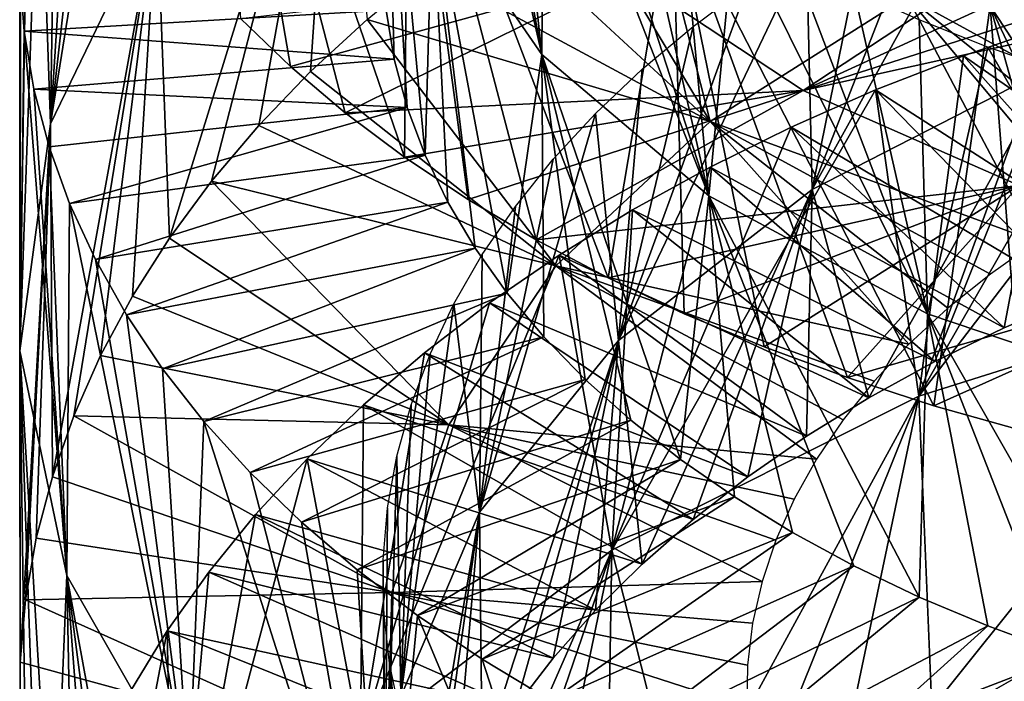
# Model space of a CAD drawing. Header units: millimetres. Extents: x -161 to 161, y -94 to 1149.
# Tile 771 of 1056: x 37.5 to 40.75, y 396.42 to 398.61. Entities that reach past the tile are written whole.
import ezdxf

# ---------------------------------------------------------------- set-up
doc = ezdxf.new("R2010")
doc.units = ezdxf.units.MM
doc.header["$LTSCALE"] = 81.481481
for name, color, linetype in [('65', 7, 'CONTINUOUS'), ('66', 7, 'CONTINUOUS'), ('67', 7, 'CONTINUOUS'), ('80', 7, 'CONTINUOUS')]:
    doc.layers.add(name, color=color, linetype=linetype)

msp = doc.modelspace()

# ---------------------------------------------------------------- linework, layer by layer
at = {"layer": '65', "color": 7, "linetype": 'CONTINUOUS', "true_color": 0xaaaaaa}
for points in [[(39.2945, 399.0844, -24.0411), (39.5374, 399.2285, -24.2574), (39.7801, 398.2713, -23.0109), (39.2945, 399.0844, -24.0411)], [(39.7801, 398.2713, -23.0109), (39.5374, 399.2285, -24.2574), (40.4302, 398.6839, -23.665), (39.7801, 398.2713, -23.0109)], [(39.065, 398.9326, -23.8159), (39.2945, 399.0844, -24.0411), (39.7801, 398.2713, -23.0109), (39.065, 398.9326, -23.8159)], [(40.4302, 398.6839, -23.665), (41.2021, 399.0155, -24.2259), (41.3806, 398.1621, -23.1236), (40.4302, 398.6839, -23.665)], [(38.8494, 398.7736, -23.5822), (39.065, 398.9326, -23.8159), (39.7801, 398.2713, -23.0109), (38.8494, 398.7736, -23.5822)], [(40.0868, 398.3734, -13.6496), (39.505, 398.7582, -14.3828), (40.8923, 398.9048, -14.389), (40.0868, 398.3734, -13.6496)], [(41.059, 398.8201, -14.2028), (40.0868, 398.3734, -13.6496), (40.8923, 398.9048, -14.389), (41.059, 398.8201, -14.2028)], [(41.2369, 398.7416, -14.0242), (40.0868, 398.3734, -13.6496), (41.059, 398.8201, -14.2028), (41.2369, 398.7416, -14.0242)], [(38.648, 398.6077, -23.3405), (38.8494, 398.7736, -23.5822), (39.7801, 398.2713, -23.0109), (38.648, 398.6077, -23.3405)], [(38.3947, 398.4527, -14.0175), (38.2296, 398.6111, -14.2906), (39.505, 398.7582, -14.3828), (38.3947, 398.4527, -14.0175)], [(38.5753, 398.3, -13.7514), (38.3947, 398.4527, -14.0175), (39.505, 398.7582, -14.3828), (38.5753, 398.3, -13.7514)], [(40.0868, 398.3734, -13.6496), (38.5753, 398.3, -13.7514), (39.505, 398.7582, -14.3828), (40.0868, 398.3734, -13.6496)], [(41.425, 398.6696, -13.8537), (40.0868, 398.3734, -13.6496), (41.2369, 398.7416, -14.0242), (41.425, 398.6696, -13.8537)], [(39.7801, 398.2713, -23.0109), (40.4302, 398.6839, -23.665), (40.8573, 397.8749, -22.612), (39.7801, 398.2713, -23.0109)], [(40.8573, 397.8749, -22.612), (40.4302, 398.6839, -23.665), (41.0208, 397.9769, -22.7898), (40.8573, 397.8749, -22.612)], [(41.0208, 397.9769, -22.7898), (40.4302, 398.6839, -23.665), (41.1954, 398.0728, -22.9605), (41.0208, 397.9769, -22.7898)], [(41.1954, 398.0728, -22.9605), (40.4302, 398.6839, -23.665), (41.3806, 398.1621, -23.1236), (41.1954, 398.0728, -22.9605)], [(40.8002, 398.0593, -13.0039), (40.0868, 398.3734, -13.6496), (41.425, 398.6696, -13.8537), (40.8002, 398.0593, -13.0039)], [(38.4613, 398.4355, -23.0912), (38.648, 398.6077, -23.3405), (39.2702, 397.7941, -22.2806), (38.4613, 398.4355, -23.0912)], [(39.2702, 397.7941, -22.2806), (38.648, 398.6077, -23.3405), (39.7801, 398.2713, -23.0109), (39.2702, 397.7941, -22.2806)], [(38.2899, 398.2574, -22.8349), (38.4613, 398.4355, -23.0912), (39.2702, 397.7941, -22.2806), (38.2899, 398.2574, -22.8349)], [(38.771, 398.1534, -13.4927), (38.5753, 398.3, -13.7514), (40.0868, 398.3734, -13.6496), (38.771, 398.1534, -13.4927)], [(38.9813, 398.0133, -13.242), (38.771, 398.1534, -13.4927), (40.0868, 398.3734, -13.6496), (38.9813, 398.0133, -13.242)], [(39.2058, 397.8802, -12.9998), (38.9813, 398.0133, -13.242), (40.0868, 398.3734, -13.6496), (39.2058, 397.8802, -12.9998)], [(40.8002, 398.0593, -13.0039), (39.2058, 397.8802, -12.9998), (40.0868, 398.3734, -13.6496), (40.8002, 398.0593, -13.0039)], [(38.1343, 398.074, -22.5722), (38.2899, 398.2574, -22.8349), (39.2702, 397.7941, -22.2806), (38.1343, 398.074, -22.5722)], [(39.2702, 397.7941, -22.2806), (39.7801, 398.2713, -23.0109), (40.4364, 397.5356, -22.0391), (39.2702, 397.7941, -22.2806)], [(40.4364, 397.5356, -22.0391), (39.7801, 398.2713, -23.0109), (40.5647, 397.6539, -22.2363), (40.4364, 397.5356, -22.0391)], [(40.5647, 397.6539, -22.2363), (39.7801, 398.2713, -23.0109), (40.7051, 397.7671, -22.4274), (40.5647, 397.6539, -22.2363)], [(40.7051, 397.7671, -22.4274), (39.7801, 398.2713, -23.0109), (40.8573, 397.8749, -22.612), (40.7051, 397.7671, -22.4274)], [(37.9953, 397.8858, -22.3036), (38.1343, 398.074, -22.5722), (38.917, 397.2692, -21.4924), (37.9953, 397.8858, -22.3036)], [(38.917, 397.2692, -21.4924), (38.1343, 398.074, -22.5722), (39.2702, 397.7941, -22.2806), (38.917, 397.2692, -21.4924)], [(39.4438, 397.7543, -12.7666), (39.2058, 397.8802, -12.9998), (40.8002, 398.0593, -13.0039), (39.4438, 397.7543, -12.7666)], [(39.6948, 397.6362, -12.543), (39.4438, 397.7543, -12.7666), (40.8002, 398.0593, -13.0039), (39.6948, 397.6362, -12.543)], [(39.9581, 397.5263, -12.3297), (39.6948, 397.6362, -12.543), (40.8002, 398.0593, -13.0039), (39.9581, 397.5263, -12.3297)], [(40.2329, 397.4249, -12.127), (39.9581, 397.5263, -12.3297), (40.8002, 398.0593, -13.0039), (40.2329, 397.4249, -12.127)], [(41.624, 397.8283, -12.4628), (40.2329, 397.4249, -12.127), (40.8002, 398.0593, -13.0039), (41.624, 397.8283, -12.4628)], [(37.873, 397.6935, -22.03), (37.9953, 397.8858, -22.3036), (38.917, 397.2692, -21.4924), (37.873, 397.6935, -22.03)], [(40.5183, 397.3323, -11.9356), (40.2329, 397.4249, -12.127), (41.624, 397.8283, -12.4628), (40.5183, 397.3323, -11.9356)], [(40.8137, 397.2488, -11.7557), (40.5183, 397.3323, -11.9356), (41.624, 397.8283, -12.4628), (40.8137, 397.2488, -11.7557)], [(38.917, 397.2692, -21.4924), (39.2702, 397.7941, -22.2806), (40.131, 397.156, -21.4172), (38.917, 397.2692, -21.4924)], [(40.131, 397.156, -21.4172), (39.2702, 397.7941, -22.2806), (40.2191, 397.286, -21.6288), (40.131, 397.156, -21.4172)], [(40.2191, 397.286, -21.6288), (39.2702, 397.7941, -22.2806), (40.321, 397.4128, -21.8363), (40.2191, 397.286, -21.6288)], [(40.321, 397.4128, -21.8363), (39.2702, 397.7941, -22.2806), (40.4364, 397.5356, -22.0391), (40.321, 397.4128, -21.8363)], [(37.7677, 397.4977, -21.752), (37.873, 397.6935, -22.03), (38.917, 397.2692, -21.4924), (37.7677, 397.4977, -21.752)], [(37.6796, 397.299, -21.4702), (37.7677, 397.4977, -21.752), (38.917, 397.2692, -21.4924), (37.6796, 397.299, -21.4702)], [(37.6089, 397.0979, -21.1852), (37.6796, 397.299, -21.4702), (38.7298, 396.7158, -20.6673), (37.6089, 397.0979, -21.1852)], [(38.7298, 396.7158, -20.6673), (37.6796, 397.299, -21.4702), (38.917, 397.2692, -21.4924), (38.7298, 396.7158, -20.6673)], [(38.7298, 396.7158, -20.6673), (38.917, 397.2692, -21.4924), (39.9513, 396.7521, -20.765), (38.7298, 396.7158, -20.6673)], [(39.9513, 396.7521, -20.765), (38.917, 397.2692, -21.4924), (39.997, 396.8886, -20.9849), (39.9513, 396.7521, -20.765)], [(39.997, 396.8886, -20.9849), (38.917, 397.2692, -21.4924), (40.0569, 397.0234, -21.2024), (39.997, 396.8886, -20.9849)], [(40.0569, 397.0234, -21.2024), (38.917, 397.2692, -21.4924), (40.131, 397.156, -21.4172), (40.0569, 397.0234, -21.2024)], [(37.5556, 396.895, -20.8977), (37.6089, 397.0979, -21.1852), (38.7298, 396.7158, -20.6673), (37.5556, 396.895, -20.8977)], [(37.5199, 396.6907, -20.6081), (37.5556, 396.895, -20.8977), (38.7298, 396.7158, -20.6673), (37.5199, 396.6907, -20.6081)], [(39.9199, 396.6144, -20.5433), (38.7298, 396.7158, -20.6673), (39.9513, 396.7521, -20.765), (39.9199, 396.6144, -20.5433)], [(37.5022, 396.4858, -20.3171), (37.5199, 396.6907, -20.6081), (38.7152, 396.1535, -19.8271), (37.5022, 396.4858, -20.3171)], [(38.7152, 396.1535, -19.8271), (37.5199, 396.6907, -20.6081), (38.7298, 396.7158, -20.6673), (38.7152, 396.1535, -19.8271)], [(38.7152, 396.1535, -19.8271), (38.7298, 396.7158, -20.6673), (39.9011, 396.337, -20.0961), (38.7152, 396.1535, -19.8271)], [(39.9011, 396.337, -20.0961), (38.7298, 396.7158, -20.6673), (39.9031, 396.4758, -20.3201), (39.9011, 396.337, -20.0961)], [(39.9031, 396.4758, -20.3201), (38.7298, 396.7158, -20.6673), (39.9199, 396.6144, -20.5433), (39.9031, 396.4758, -20.3201)], [(37.5025, 396.2807, -20.0255), (37.5022, 396.4858, -20.3171), (38.7152, 396.1535, -19.8271), (37.5025, 396.2807, -20.0255)], [(40.5118, 396.3339, -28.1723), (40.8071, 396.4468, -28.3343), (40.9339, 395.5196, -27.3198), (40.5118, 396.3339, -28.1723)]]:
    msp.add_3dface(points, dxfattribs=at)
at = {"layer": '66', "color": 7, "linetype": 'CONTINUOUS', "true_color": 0xaaaaaa}
for points in [[(37.5155, 398.5689, -17.7079), (38.7105, 398.6384, -17.801), (37.5009, 398.7615, -18.0072), (37.5155, 398.5689, -17.7079)], [(38.7372, 398.4772, -17.5366), (38.7105, 398.6384, -17.801), (37.5155, 398.5689, -17.7079), (38.7372, 398.4772, -17.5366)], [(40.6159, 398.4881, -26.1482), (41.499, 397.8725, -25.5466), (40.9155, 398.5911, -26.3112), (40.6159, 398.4881, -26.1482)], [(37.5479, 398.3774, -17.4095), (38.7372, 398.4772, -17.5366), (37.5155, 398.5689, -17.7079), (37.5479, 398.3774, -17.4095)], [(38.7801, 398.3175, -17.2735), (38.7372, 398.4772, -17.5366), (37.5479, 398.3774, -17.4095), (38.7801, 398.3175, -17.2735)], [(40.3262, 398.375, -25.9745), (41.2402, 397.7871, -25.3988), (40.6159, 398.4881, -26.1482), (40.3262, 398.375, -25.9745)], [(41.2402, 397.7871, -25.3988), (41.499, 397.8725, -25.5466), (40.6159, 398.4881, -26.1482), (41.2402, 397.7871, -25.3988)], [(37.5981, 398.1875, -17.1126), (38.7801, 398.3175, -17.2735), (37.5479, 398.3774, -17.4095), (37.5981, 398.1875, -17.1126)], [(40.0473, 398.2523, -25.7902), (40.9906, 397.6925, -25.2412), (40.3262, 398.375, -25.9745), (40.0473, 398.2523, -25.7902)], [(40.9906, 397.6925, -25.2412), (41.2402, 397.7871, -25.3988), (40.3262, 398.375, -25.9745), (40.9906, 397.6925, -25.2412)], [(37.6658, 397.9998, -16.8176), (38.7801, 398.3175, -17.2735), (37.5981, 398.1875, -17.1126), (37.6658, 397.9998, -16.8176)], [(38.839, 398.1598, -17.0123), (38.7801, 398.3175, -17.2735), (37.6658, 397.9998, -16.8176), (38.839, 398.1598, -17.0123)], [(39.7797, 398.1203, -25.5957), (40.7508, 397.5893, -25.0741), (40.0473, 398.2523, -25.7902), (39.7797, 398.1203, -25.5957)], [(40.7508, 397.5893, -25.0741), (40.9906, 397.6925, -25.2412), (40.0473, 398.2523, -25.7902), (40.7508, 397.5893, -25.0741)], [(37.7509, 397.8146, -16.5253), (38.839, 398.1598, -17.0123), (37.6658, 397.9998, -16.8176), (37.7509, 397.8146, -16.5253)], [(38.9137, 398.0046, -16.7538), (38.839, 398.1598, -17.0123), (37.7509, 397.8146, -16.5253), (38.9137, 398.0046, -16.7538)], [(39.5241, 397.9793, -25.3913), (40.5216, 397.4778, -24.898), (39.7797, 398.1203, -25.5957), (39.5241, 397.9793, -25.3913)], [(40.5216, 397.4778, -24.898), (40.7508, 397.5893, -25.0741), (39.7797, 398.1203, -25.5957), (40.5216, 397.4778, -24.898)], [(37.8533, 397.6326, -16.2363), (38.9137, 398.0046, -16.7538), (37.7509, 397.8146, -16.5253), (37.8533, 397.6326, -16.2363)], [(39.0041, 397.8524, -16.4985), (38.9137, 398.0046, -16.7538), (37.8533, 397.6326, -16.2363), (39.0041, 397.8524, -16.4985)], [(39.2814, 397.8297, -25.1775), (40.3038, 397.3583, -24.7131), (39.5241, 397.9793, -25.3913), (39.2814, 397.8297, -25.1775)], [(40.3038, 397.3583, -24.7131), (40.5216, 397.4778, -24.898), (39.5241, 397.9793, -25.3913), (40.3038, 397.3583, -24.7131)], [(37.9727, 397.4543, -15.9513), (39.0041, 397.8524, -16.4985), (37.8533, 397.6326, -16.2363), (37.9727, 397.4543, -15.9513)], [(39.11, 397.7038, -16.247), (39.0041, 397.8524, -16.4985), (37.9727, 397.4543, -15.9513), (39.11, 397.7038, -16.247)], [(39.052, 397.6721, -24.9547), (40.098, 397.2313, -24.52), (39.2814, 397.8297, -25.1775), (39.052, 397.6721, -24.9547)], [(40.098, 397.2313, -24.52), (40.3038, 397.3583, -24.7131), (39.2814, 397.8297, -25.1775), (40.098, 397.2313, -24.52)], [(38.1091, 397.2804, -15.6711), (39.11, 397.7038, -16.247), (37.9727, 397.4543, -15.9513), (38.1091, 397.2804, -15.6711)], [(39.2313, 397.5592, -16), (39.11, 397.7038, -16.247), (38.1091, 397.2804, -15.6711), (39.2313, 397.5592, -16)], [(38.8367, 397.507, -24.7235), (39.9045, 397.0973, -24.319), (39.052, 397.6721, -24.9547), (38.8367, 397.507, -24.7235)], [(39.9045, 397.0973, -24.319), (40.098, 397.2313, -24.52), (39.052, 397.6721, -24.9547), (39.9045, 397.0973, -24.319)], [(38.2619, 397.1115, -15.3965), (39.2313, 397.5592, -16), (38.1091, 397.2804, -15.6711), (38.2619, 397.1115, -15.3965)], [(39.3675, 397.4191, -15.7581), (39.2313, 397.5592, -16), (38.2619, 397.1115, -15.3965), (39.3675, 397.4191, -15.7581)], [(38.6358, 397.335, -24.4847), (39.7237, 396.9565, -24.1105), (38.8367, 397.507, -24.7235), (38.6358, 397.335, -24.4847)], [(39.7237, 396.9565, -24.1105), (39.9045, 397.0973, -24.319), (38.8367, 397.507, -24.7235), (39.7237, 396.9565, -24.1105)], [(38.4307, 396.948, -15.1282), (39.3675, 397.4191, -15.7581), (38.2619, 397.1115, -15.3965), (38.4307, 396.948, -15.1282)], [(39.5182, 397.2841, -15.522), (39.3675, 397.4191, -15.7581), (38.4307, 396.948, -15.1282), (39.5182, 397.2841, -15.522)], [(38.45, 397.1567, -24.2388), (39.556, 396.8095, -23.8948), (38.6358, 397.335, -24.4847), (38.45, 397.1567, -24.2388)], [(39.556, 396.8095, -23.8948), (39.7237, 396.9565, -24.1105), (38.6358, 397.335, -24.4847), (39.556, 396.8095, -23.8948)], [(38.6148, 396.7905, -14.8667), (39.5182, 397.2841, -15.522), (38.4307, 396.948, -15.1282), (38.6148, 396.7905, -14.8667)], [(39.6827, 397.1545, -15.2922), (39.5182, 397.2841, -15.522), (38.6148, 396.7905, -14.8667), (39.6827, 397.1545, -15.2922)], [(38.2797, 396.9726, -23.9862), (39.4019, 396.6567, -23.6726), (38.45, 397.1567, -24.2388), (38.2797, 396.9726, -23.9862)], [(39.4019, 396.6567, -23.6726), (39.556, 396.8095, -23.8948), (38.45, 397.1567, -24.2388), (39.4019, 396.6567, -23.6726)], [(38.8139, 396.6392, -14.6126), (39.6827, 397.1545, -15.2922), (38.6148, 396.7905, -14.8667), (38.8139, 396.6392, -14.6126)], [(39.8607, 397.031, -15.0694), (39.6827, 397.1545, -15.2922), (38.8139, 396.6392, -14.6126), (39.8607, 397.031, -15.0694)], [(39.0275, 396.4947, -14.3663), (39.8607, 397.031, -15.0694), (38.8139, 396.6392, -14.6126), (39.0275, 396.4947, -14.3663)], [(40.0516, 396.9138, -14.8542), (39.8607, 397.031, -15.0694), (39.0275, 396.4947, -14.3663), (40.0516, 396.9138, -14.8542)], [(38.1253, 396.7831, -23.7275), (39.2622, 396.4988, -23.4443), (38.2797, 396.9726, -23.9862), (38.1253, 396.7831, -23.7275)], [(39.2622, 396.4988, -23.4443), (39.4019, 396.6567, -23.6726), (38.2797, 396.9726, -23.9862), (39.2622, 396.4988, -23.4443)], [(39.2551, 396.3574, -14.1284), (40.0516, 396.9138, -14.8542), (39.0275, 396.4947, -14.3663), (39.2551, 396.3574, -14.1284)], [(40.2549, 396.8035, -14.647), (40.0516, 396.9138, -14.8542), (39.2551, 396.3574, -14.1284), (40.2549, 396.8035, -14.647)], [(39.4964, 396.2277, -13.8995), (40.2549, 396.8035, -14.647), (39.2551, 396.3574, -14.1284), (39.4964, 396.2277, -13.8995)], [(40.4701, 396.7003, -14.4484), (40.2549, 396.8035, -14.647), (39.4964, 396.2277, -13.8995), (40.4701, 396.7003, -14.4484)], [(37.9873, 396.5888, -23.4631), (39.1372, 396.3362, -23.2107), (38.1253, 396.7831, -23.7275), (37.9873, 396.5888, -23.4631)], [(39.1372, 396.3362, -23.2107), (39.2622, 396.4988, -23.4443), (38.1253, 396.7831, -23.7275), (39.1372, 396.3362, -23.2107)], [(39.7507, 396.1061, -13.6803), (40.4701, 396.7003, -14.4484), (39.4964, 396.2277, -13.8995), (39.7507, 396.1061, -13.6803)], [(40.6968, 396.6048, -14.2589), (40.4701, 396.7003, -14.4484), (39.7507, 396.1061, -13.6803), (40.6968, 396.6048, -14.2589)], [(40.0173, 395.993, -13.4713), (40.6968, 396.6048, -14.2589), (39.7507, 396.1061, -13.6803), (40.0173, 395.993, -13.4713)], [(40.9343, 396.5172, -14.0788), (40.6968, 396.6048, -14.2589), (40.0173, 395.993, -13.4713), (40.9343, 396.5172, -14.0788)], [(37.8661, 396.3901, -23.1936), (39.0277, 396.1698, -22.9726), (37.9873, 396.5888, -23.4631), (37.8661, 396.3901, -23.1936)], [(39.0277, 396.1698, -22.9726), (39.1372, 396.3362, -23.2107), (37.9873, 396.5888, -23.4631), (39.0277, 396.1698, -22.9726)], [(40.2952, 395.8888, -13.2729), (40.9343, 396.5172, -14.0788), (40.0173, 395.993, -13.4713), (40.2952, 395.8888, -13.2729)], [(41.1817, 396.4377, -13.9087), (40.9343, 396.5172, -14.0788), (40.2952, 395.8888, -13.2729), (41.1817, 396.4377, -13.9087)], [(40.5837, 395.7938, -13.0857), (41.1817, 396.4377, -13.9087), (40.2952, 395.8888, -13.2729), (40.5837, 395.7938, -13.0857)], [(41.4383, 396.3668, -13.7488), (41.1817, 396.4377, -13.9087), (40.5837, 395.7938, -13.0857), (41.4383, 396.3668, -13.7488)]]:
    msp.add_3dface(points, dxfattribs=at)
at = {"layer": '67', "color": 7, "linetype": 'CONTINUOUS', "true_color": 0xaaaaaa}
for points in [[(37.7878, 399.9065, -19.7777), (37.8963, 400.0901, -20.0619), (37.6023, 398.2636, -20.1179), (37.7878, 399.9065, -19.7777)], [(37.6023, 398.2636, -20.1179), (37.8963, 400.0901, -20.0619), (37.9534, 398.9894, -21.1928), (37.6023, 398.2636, -20.1179)], [(38.2296, 398.6111, -14.2906), (38.3947, 398.4527, -14.0175), (38.121, 400.0477, -13.4872), (38.2296, 398.6111, -14.2906)], [(38.3947, 398.4527, -14.0175), (38.5753, 398.3, -13.7514), (38.121, 400.0477, -13.4872), (38.3947, 398.4527, -14.0175)], [(38.5753, 398.3, -13.7514), (38.771, 398.1534, -13.4927), (38.121, 400.0477, -13.4872), (38.5753, 398.3, -13.7514)], [(38.771, 398.1534, -13.4927), (38.7848, 399.4846, -12.4621), (38.121, 400.0477, -13.4872), (38.771, 398.1534, -13.4927)], [(41.8897, 398.4213, -10.1977), (40.8093, 400.0207, -9.7235), (40.704, 398.6524, -10.7899), (41.8897, 398.4213, -10.1977)], [(37.6963, 399.72, -19.4893), (37.7878, 399.9065, -19.7777), (37.6023, 398.2636, -20.1179), (37.6963, 399.72, -19.4893)], [(37.622, 399.531, -19.1974), (37.6963, 399.72, -19.4893), (37.6023, 398.2636, -20.1179), (37.622, 399.531, -19.1974)], [(37.9953, 397.8858, -22.3036), (37.9534, 398.9894, -21.1928), (38.5435, 399.6599, -22.1962), (37.9953, 397.8858, -22.3036)], [(38.1343, 398.074, -22.5722), (37.9953, 397.8858, -22.3036), (38.5435, 399.6599, -22.1962), (38.1343, 398.074, -22.5722)], [(38.2899, 398.2574, -22.8349), (38.1343, 398.074, -22.5722), (38.5435, 399.6599, -22.1962), (38.2899, 398.2574, -22.8349)], [(38.4613, 398.4355, -23.0912), (38.2899, 398.2574, -22.8349), (38.5435, 399.6599, -22.1962), (38.4613, 398.4355, -23.0912)], [(38.648, 398.6077, -23.3405), (38.4613, 398.4355, -23.0912), (38.5435, 399.6599, -22.1962), (38.648, 398.6077, -23.3405)], [(37.5651, 399.3401, -18.9025), (37.622, 399.531, -19.1974), (37.6023, 398.2636, -20.1179), (37.5651, 399.3401, -18.9025)], [(38.771, 398.1534, -13.4927), (38.9813, 398.0133, -13.242), (38.7848, 399.4846, -12.4621), (38.771, 398.1534, -13.4927)], [(38.9813, 398.0133, -13.242), (39.2058, 397.8802, -12.9998), (38.7848, 399.4846, -12.4621), (38.9813, 398.0133, -13.242)], [(39.2058, 397.8802, -12.9998), (39.4438, 397.7543, -12.7666), (38.7848, 399.4846, -12.4621), (39.2058, 397.8802, -12.9998)], [(39.4438, 397.7543, -12.7666), (39.6559, 399.0123, -11.5527), (38.7848, 399.4846, -12.4621), (39.4438, 397.7543, -12.7666)], [(37.5258, 399.1478, -18.6053), (37.5651, 399.3401, -18.9025), (37.5015, 397.5137, -19.0073), (37.5258, 399.1478, -18.6053)], [(37.5015, 397.5137, -19.0073), (37.5651, 399.3401, -18.9025), (37.6023, 398.2636, -20.1179), (37.5015, 397.5137, -19.0073)], [(37.5043, 398.9547, -18.3066), (37.5258, 399.1478, -18.6053), (37.5015, 397.5137, -19.0073), (37.5043, 398.9547, -18.3066)], [(39.4438, 397.7543, -12.7666), (39.6948, 397.6362, -12.543), (39.6559, 399.0123, -11.5527), (39.4438, 397.7543, -12.7666)], [(39.6948, 397.6362, -12.543), (39.9581, 397.5263, -12.3297), (39.6559, 399.0123, -11.5527), (39.6948, 397.6362, -12.543)], [(39.9581, 397.5263, -12.3297), (40.2329, 397.4249, -12.127), (39.6559, 399.0123, -11.5527), (39.9581, 397.5263, -12.3297)], [(40.2329, 397.4249, -12.127), (40.5183, 397.3323, -11.9356), (39.6559, 399.0123, -11.5527), (40.2329, 397.4249, -12.127)], [(40.5183, 397.3323, -11.9356), (40.704, 398.6524, -10.7899), (39.6559, 399.0123, -11.5527), (40.5183, 397.3323, -11.9356)], [(37.6089, 397.0979, -21.1852), (37.6023, 398.2636, -20.1179), (37.9534, 398.9894, -21.1928), (37.6089, 397.0979, -21.1852)], [(37.6796, 397.299, -21.4702), (37.6089, 397.0979, -21.1852), (37.9534, 398.9894, -21.1928), (37.6796, 397.299, -21.4702)], [(37.7677, 397.4977, -21.752), (37.6796, 397.299, -21.4702), (37.9534, 398.9894, -21.1928), (37.7677, 397.4977, -21.752)], [(37.873, 397.6935, -22.03), (37.7677, 397.4977, -21.752), (37.9534, 398.9894, -21.1928), (37.873, 397.6935, -22.03)], [(37.9953, 397.8858, -22.3036), (37.873, 397.6935, -22.03), (37.9534, 398.9894, -21.1928), (37.9953, 397.8858, -22.3036)], [(37.5009, 398.7615, -18.0072), (37.5043, 398.9547, -18.3066), (37.5015, 397.5137, -19.0073), (37.5009, 398.7615, -18.0072)], [(37.5155, 398.5689, -17.7079), (37.5009, 398.7615, -18.0072), (37.5015, 397.5137, -19.0073), (37.5155, 398.5689, -17.7079)], [(41.2245, 398.6838, -26.463), (41.542, 398.7658, -26.6033), (40.469, 397.364, -27.0943), (41.2245, 398.6838, -26.463)], [(40.469, 397.364, -27.0943), (41.542, 398.7658, -26.6033), (41.629, 397.729, -27.664), (40.469, 397.364, -27.0943)], [(40.9155, 398.5911, -26.3112), (41.2245, 398.6838, -26.463), (40.469, 397.364, -27.0943), (40.9155, 398.5911, -26.3112)], [(40.5183, 397.3323, -11.9356), (40.8137, 397.2488, -11.7557), (40.704, 398.6524, -10.7899), (40.5183, 397.3323, -11.9356)], [(40.8137, 397.2488, -11.7557), (41.1183, 397.1746, -11.5878), (40.704, 398.6524, -10.7899), (40.8137, 397.2488, -11.7557)], [(41.1183, 397.1746, -11.5878), (41.4316, 397.1101, -11.4322), (40.704, 398.6524, -10.7899), (41.1183, 397.1746, -11.5878)], [(41.4316, 397.1101, -11.4322), (41.7529, 397.0555, -11.2893), (40.704, 398.6524, -10.7899), (41.4316, 397.1101, -11.4322)], [(41.7529, 397.0555, -11.2893), (41.8897, 398.4213, -10.1977), (40.704, 398.6524, -10.7899), (41.7529, 397.0555, -11.2893)], [(40.6159, 398.4881, -26.1482), (40.9155, 398.5911, -26.3112), (40.469, 397.364, -27.0943), (40.6159, 398.4881, -26.1482)], [(37.6561, 396.7712, -17.8975), (37.5155, 398.5689, -17.7079), (37.5015, 397.5137, -19.0073), (37.6561, 396.7712, -17.8975)], [(37.5479, 398.3774, -17.4095), (37.5155, 398.5689, -17.7079), (37.6561, 396.7712, -17.8975), (37.5479, 398.3774, -17.4095)], [(40.3262, 398.375, -25.9745), (40.6159, 398.4881, -26.1482), (40.469, 397.364, -27.0943), (40.3262, 398.375, -25.9745)], [(37.5981, 398.1875, -17.1126), (37.5479, 398.3774, -17.4095), (37.6561, 396.7712, -17.8975), (37.5981, 398.1875, -17.1126)], [(40.0473, 398.2523, -25.7902), (40.3262, 398.375, -25.9745), (39.4554, 396.8557, -26.375), (40.0473, 398.2523, -25.7902)], [(39.4554, 396.8557, -26.375), (40.3262, 398.375, -25.9745), (40.469, 397.364, -27.0943), (39.4554, 396.8557, -26.375)], [(37.5022, 396.4858, -20.3171), (37.5015, 397.5137, -19.0073), (37.6023, 398.2636, -20.1179), (37.5022, 396.4858, -20.3171)], [(37.5199, 396.6907, -20.6081), (37.5022, 396.4858, -20.3171), (37.6023, 398.2636, -20.1179), (37.5199, 396.6907, -20.6081)], [(37.5556, 396.895, -20.8977), (37.5199, 396.6907, -20.6081), (37.6023, 398.2636, -20.1179), (37.5556, 396.895, -20.8977)], [(37.6089, 397.0979, -21.1852), (37.5556, 396.895, -20.8977), (37.6023, 398.2636, -20.1179), (37.6089, 397.0979, -21.1852)], [(39.7797, 398.1203, -25.5957), (40.0473, 398.2523, -25.7902), (39.4554, 396.8557, -26.375), (39.7797, 398.1203, -25.5957)], [(37.6658, 397.9998, -16.8176), (37.5981, 398.1875, -17.1126), (37.6561, 396.7712, -17.8975), (37.6658, 397.9998, -16.8176)], [(39.5241, 397.9793, -25.3913), (39.7797, 398.1203, -25.5957), (39.4554, 396.8557, -26.375), (39.5241, 397.9793, -25.3913)], [(38.0591, 396.0672, -16.8253), (37.6658, 397.9998, -16.8176), (37.6561, 396.7712, -17.8975), (38.0591, 396.0672, -16.8253)], [(37.7509, 397.8146, -16.5253), (37.6658, 397.9998, -16.8176), (38.0591, 396.0672, -16.8253), (37.7509, 397.8146, -16.5253)], [(39.2814, 397.8297, -25.1775), (39.5241, 397.9793, -25.3913), (39.4554, 396.8557, -26.375), (39.2814, 397.8297, -25.1775)], [(39.052, 397.6721, -24.9547), (39.2814, 397.8297, -25.1775), (38.6259, 396.2259, -25.5268), (39.052, 397.6721, -24.9547)], [(38.6259, 396.2259, -25.5268), (39.2814, 397.8297, -25.1775), (39.4554, 396.8557, -26.375), (38.6259, 396.2259, -25.5268)], [(37.8533, 397.6326, -16.2363), (37.7509, 397.8146, -16.5253), (38.0591, 396.0672, -16.8253), (37.8533, 397.6326, -16.2363)], [(40.5118, 396.3339, -28.1723), (40.469, 397.364, -27.0943), (41.629, 397.729, -27.664), (40.5118, 396.3339, -28.1723)], [(40.8071, 396.4468, -28.3343), (40.5118, 396.3339, -28.1723), (41.629, 397.729, -27.664), (40.8071, 396.4468, -28.3343)], [(38.8367, 397.507, -24.7235), (39.052, 397.6721, -24.9547), (38.6259, 396.2259, -25.5268), (38.8367, 397.507, -24.7235)], [(37.9727, 397.4543, -15.9513), (37.8533, 397.6326, -16.2363), (38.0591, 396.0672, -16.8253), (37.9727, 397.4543, -15.9513)], [(37.5022, 396.4858, -20.3171), (37.5025, 396.2807, -20.0255), (37.5015, 397.5137, -19.0073), (37.5022, 396.4858, -20.3171)], [(37.5025, 396.2807, -20.0255), (37.5208, 396.0764, -19.7341), (37.5015, 397.5137, -19.0073), (37.5025, 396.2807, -20.0255)], [(37.5208, 396.0764, -19.7341), (37.5569, 395.8733, -19.4437), (37.5015, 397.5137, -19.0073), (37.5208, 396.0764, -19.7341)], [(37.5569, 395.8733, -19.4437), (37.6107, 395.6721, -19.1549), (37.5015, 397.5137, -19.0073), (37.5569, 395.8733, -19.4437)], [(37.6107, 395.6721, -19.1549), (37.6561, 396.7712, -17.8975), (37.5015, 397.5137, -19.0073), (37.6107, 395.6721, -19.1549)], [(38.6358, 397.335, -24.4847), (38.8367, 397.507, -24.7235), (38.6259, 396.2259, -25.5268), (38.6358, 397.335, -24.4847)], [(38.1091, 397.2804, -15.6711), (37.9727, 397.4543, -15.9513), (38.0591, 396.0672, -16.8253), (38.1091, 397.2804, -15.6711)], [(39.6883, 395.9345, -27.6251), (39.4554, 396.8557, -26.375), (40.469, 397.364, -27.0943), (39.6883, 395.9345, -27.6251)], [(39.9515, 396.0774, -27.8174), (39.6883, 395.9345, -27.6251), (40.469, 397.364, -27.0943), (39.9515, 396.0774, -27.8174)], [(40.2263, 396.2107, -27.9999), (39.9515, 396.0774, -27.8174), (40.469, 397.364, -27.0943), (40.2263, 396.2107, -27.9999)], [(40.5118, 396.3339, -28.1723), (40.2263, 396.2107, -27.9999), (40.469, 397.364, -27.0943), (40.5118, 396.3339, -28.1723)], [(38.45, 397.1567, -24.2388), (38.6358, 397.335, -24.4847), (38.6259, 396.2259, -25.5268), (38.45, 397.1567, -24.2388)], [(38.6972, 395.4315, -15.8268), (38.1091, 397.2804, -15.6711), (38.0591, 396.0672, -16.8253), (38.6972, 395.4315, -15.8268)], [(38.2619, 397.1115, -15.3965), (38.1091, 397.2804, -15.6711), (38.6972, 395.4315, -15.8268), (38.2619, 397.1115, -15.3965)], [(38.2797, 396.9726, -23.9862), (38.45, 397.1567, -24.2388), (38.0095, 395.5029, -24.5771), (38.2797, 396.9726, -23.9862)], [(38.0095, 395.5029, -24.5771), (38.45, 397.1567, -24.2388), (38.6259, 396.2259, -25.5268), (38.0095, 395.5029, -24.5771)], [(38.4307, 396.948, -15.1282), (38.2619, 397.1115, -15.3965), (38.6972, 395.4315, -15.8268), (38.4307, 396.948, -15.1282)], [(38.1253, 396.7831, -23.7275), (38.2797, 396.9726, -23.9862), (38.0095, 395.5029, -24.5771), (38.1253, 396.7831, -23.7275)], [(38.6148, 396.7905, -14.8667), (38.4307, 396.948, -15.1282), (38.6972, 395.4315, -15.8268), (38.6148, 396.7905, -14.8667)], [(38.766, 395.2765, -26.7681), (38.6259, 396.2259, -25.5268), (39.4554, 396.8557, -26.375), (38.766, 395.2765, -26.7681)], [(38.9759, 395.4529, -26.9945), (38.766, 395.2765, -26.7681), (39.4554, 396.8557, -26.375), (38.9759, 395.4529, -26.9945)], [(39.1999, 395.6217, -27.2131), (38.9759, 395.4529, -26.9945), (39.4554, 396.8557, -26.375), (39.1999, 395.6217, -27.2131)], [(39.4376, 395.7824, -27.4235), (39.1999, 395.6217, -27.2131), (39.4554, 396.8557, -26.375), (39.4376, 395.7824, -27.4235)], [(39.6883, 395.9345, -27.6251), (39.4376, 395.7824, -27.4235), (39.4554, 396.8557, -26.375), (39.6883, 395.9345, -27.6251)], [(38.8139, 396.6392, -14.6126), (38.6148, 396.7905, -14.8667), (38.6972, 395.4315, -15.8268), (38.8139, 396.6392, -14.6126)], [(37.6107, 395.6721, -19.1549), (37.6819, 395.4733, -18.8683), (37.6561, 396.7712, -17.8975), (37.6107, 395.6721, -19.1549)], [(37.6819, 395.4733, -18.8683), (37.7706, 395.2774, -18.5846), (37.6561, 396.7712, -17.8975), (37.6819, 395.4733, -18.8683)], [(37.7706, 395.2774, -18.5846), (37.8764, 395.0851, -18.3042), (37.6561, 396.7712, -17.8975), (37.7706, 395.2774, -18.5846)], [(37.8764, 395.0851, -18.3042), (37.9993, 394.8967, -18.0278), (37.6561, 396.7712, -17.8975), (37.8764, 395.0851, -18.3042)], [(37.9993, 394.8967, -18.0278), (38.0591, 396.0672, -16.8253), (37.6561, 396.7712, -17.8975), (37.9993, 394.8967, -18.0278)], [(37.9873, 396.5888, -23.4631), (38.1253, 396.7831, -23.7275), (38.0095, 395.5029, -24.5771), (37.9873, 396.5888, -23.4631)], [(39.5458, 394.8907, -14.9344), (38.8139, 396.6392, -14.6126), (38.6972, 395.4315, -15.8268), (39.5458, 394.8907, -14.9344)], [(39.0275, 396.4947, -14.3663), (38.8139, 396.6392, -14.6126), (39.5458, 394.8907, -14.9344), (39.0275, 396.4947, -14.3663)], [(37.8661, 396.3901, -23.1936), (37.9873, 396.5888, -23.4631), (37.6302, 394.7166, -23.5558), (37.8661, 396.3901, -23.1936)], [(37.6302, 394.7166, -23.5558), (37.9873, 396.5888, -23.4631), (38.0095, 395.5029, -24.5771), (37.6302, 394.7166, -23.5558)], [(39.2551, 396.3574, -14.1284), (39.0275, 396.4947, -14.3663), (39.5458, 394.8907, -14.9344), (39.2551, 396.3574, -14.1284)]]:
    msp.add_3dface(points, dxfattribs=at)
at = {"layer": '80', "color": 7, "linetype": 'CONTINUOUS', "true_color": 0xaaaaaa}
for points in [[(39.2241, 398.4922, -15.2736), (38.9137, 399.8439, -15.2996), (38.8638, 399.0162, -16.1876), (39.2241, 398.4922, -15.2736)], [(39.0041, 399.6992, -15.04), (38.9137, 399.8439, -15.2996), (39.2241, 398.4922, -15.2736), (39.0041, 399.6992, -15.04)], [(39.11, 399.5578, -14.7844), (39.0041, 399.6992, -15.04), (39.2241, 398.4922, -15.2736), (39.11, 399.5578, -14.7844)], [(38.7105, 398.6384, -17.801), (38.7372, 398.4772, -17.5366), (38.7066, 399.5742, -17.1379), (38.7105, 398.6384, -17.801)], [(38.7372, 398.4772, -17.5366), (38.7801, 398.3175, -17.2735), (38.7066, 399.5742, -17.1379), (38.7372, 398.4772, -17.5366)], [(38.7801, 398.3175, -17.2735), (38.839, 398.1598, -17.0123), (38.7066, 399.5742, -17.1379), (38.7801, 398.3175, -17.2735)], [(38.839, 398.1598, -17.0123), (38.8638, 399.0162, -16.1876), (38.7066, 399.5742, -17.1379), (38.839, 398.1598, -17.0123)], [(39.2313, 399.4204, -14.5333), (39.11, 399.5578, -14.7844), (39.2241, 398.4922, -15.2736), (39.2313, 399.4204, -14.5333)], [(39.7757, 398.0253, -14.4261), (39.2313, 399.4204, -14.5333), (39.2241, 398.4922, -15.2736), (39.7757, 398.0253, -14.4261)], [(39.3675, 399.2873, -14.2875), (39.2313, 399.4204, -14.5333), (39.7757, 398.0253, -14.4261), (39.3675, 399.2873, -14.2875)], [(40.7508, 399.1897, -23.6046), (40.9906, 399.2881, -23.7746), (40.9148, 398.4545, -24.4507), (40.7508, 399.1897, -23.6046)], [(39.5182, 399.1591, -14.0476), (39.3675, 399.2873, -14.2875), (39.7757, 398.0253, -14.4261), (39.5182, 399.1591, -14.0476)], [(39.6827, 399.0363, -13.8142), (39.5182, 399.1591, -14.0476), (39.7757, 398.0253, -14.4261), (39.6827, 399.0363, -13.8142)], [(40.5216, 399.0833, -23.4253), (40.7508, 399.1897, -23.6046), (40.1168, 398.0462, -23.793), (40.5216, 399.0833, -23.4253)], [(40.1168, 398.0462, -23.793), (40.7508, 399.1897, -23.6046), (40.9148, 398.4545, -24.4507), (40.1168, 398.0462, -23.793)], [(40.3038, 398.9691, -23.2371), (40.5216, 399.0833, -23.4253), (40.1168, 398.0462, -23.793), (40.3038, 398.9691, -23.2371)], [(39.8607, 398.9192, -13.588), (39.6827, 399.0363, -13.8142), (39.7757, 398.0253, -14.4261), (39.8607, 398.9192, -13.588)], [(38.839, 398.1598, -17.0123), (38.9137, 398.0046, -16.7538), (38.8638, 399.0162, -16.1876), (38.839, 398.1598, -17.0123)], [(38.9137, 398.0046, -16.7538), (39.0041, 397.8524, -16.4985), (38.8638, 399.0162, -16.1876), (38.9137, 398.0046, -16.7538)], [(39.0041, 397.8524, -16.4985), (39.11, 397.7038, -16.247), (38.8638, 399.0162, -16.1876), (39.0041, 397.8524, -16.4985)], [(39.11, 397.7038, -16.247), (39.2241, 398.4922, -15.2736), (38.8638, 399.0162, -16.1876), (39.11, 397.7038, -16.247)], [(40.098, 398.8478, -23.0404), (40.3038, 398.9691, -23.2371), (40.1168, 398.0462, -23.793), (40.098, 398.8478, -23.0404)], [(40.4975, 397.6362, -13.6721), (39.8607, 398.9192, -13.588), (39.7757, 398.0253, -14.4261), (40.4975, 397.6362, -13.6721)], [(40.0516, 398.8082, -13.3695), (39.8607, 398.9192, -13.588), (40.4975, 397.6362, -13.6721), (40.0516, 398.8082, -13.3695)], [(39.9045, 398.7195, -22.8356), (40.098, 398.8478, -23.0404), (39.4773, 397.5474, -23.0319), (39.9045, 398.7195, -22.8356)], [(39.4773, 397.5474, -23.0319), (40.098, 398.8478, -23.0404), (40.1168, 398.0462, -23.793), (39.4773, 397.5474, -23.0319)], [(40.2549, 398.7039, -13.1592), (40.0516, 398.8082, -13.3695), (40.4975, 397.6362, -13.6721), (40.2549, 398.7039, -13.1592)], [(39.7237, 398.5848, -22.6232), (39.9045, 398.7195, -22.8356), (39.4773, 397.5474, -23.0319), (39.7237, 398.5848, -22.6232)], [(40.4701, 398.6065, -12.9577), (40.2549, 398.7039, -13.1592), (40.4975, 397.6362, -13.6721), (40.4701, 398.6065, -12.9577)], [(40.6968, 398.5165, -12.7656), (40.4701, 398.6065, -12.9577), (40.4975, 397.6362, -13.6721), (40.6968, 398.5165, -12.7656)], [(39.556, 398.4441, -22.4034), (39.7237, 398.5848, -22.6232), (39.4773, 397.5474, -23.0319), (39.556, 398.4441, -22.4034)], [(41.3645, 397.3432, -13.0365), (40.6968, 398.5165, -12.7656), (40.4975, 397.6362, -13.6721), (41.3645, 397.3432, -13.0365)], [(40.9343, 398.434, -12.583), (40.6968, 398.5165, -12.7656), (41.3645, 397.3432, -13.0365), (40.9343, 398.434, -12.583)], [(39.11, 397.7038, -16.247), (39.2313, 397.5592, -16), (39.2241, 398.4922, -15.2736), (39.11, 397.7038, -16.247)], [(39.2313, 397.5592, -16), (39.3675, 397.4191, -15.7581), (39.2241, 398.4922, -15.2736), (39.2313, 397.5592, -16)], [(39.3675, 397.4191, -15.7581), (39.5182, 397.2841, -15.522), (39.2241, 398.4922, -15.2736), (39.3675, 397.4191, -15.7581)], [(39.5182, 397.2841, -15.522), (39.6827, 397.1545, -15.2922), (39.2241, 398.4922, -15.2736), (39.5182, 397.2841, -15.522)], [(39.6827, 397.1545, -15.2922), (39.7757, 398.0253, -14.4261), (39.2241, 398.4922, -15.2736), (39.6827, 397.1545, -15.2922)], [(39.4019, 398.2978, -22.1768), (39.556, 398.4441, -22.4034), (39.4773, 397.5474, -23.0319), (39.4019, 398.2978, -22.1768)], [(40.3038, 397.3583, -24.7131), (40.1168, 398.0462, -23.793), (40.9148, 398.4545, -24.4507), (40.3038, 397.3583, -24.7131)], [(40.5216, 397.4778, -24.898), (40.3038, 397.3583, -24.7131), (40.9148, 398.4545, -24.4507), (40.5216, 397.4778, -24.898)], [(40.7508, 397.5893, -25.0741), (40.5216, 397.4778, -24.898), (40.9148, 398.4545, -24.4507), (40.7508, 397.5893, -25.0741)], [(40.9906, 397.6925, -25.2412), (40.7508, 397.5893, -25.0741), (40.9148, 398.4545, -24.4507), (40.9906, 397.6925, -25.2412)], [(39.2622, 398.1464, -21.9441), (39.4019, 398.2978, -22.1768), (39.0191, 396.9811, -22.1913), (39.2622, 398.1464, -21.9441)], [(39.0191, 396.9811, -22.1913), (39.4019, 398.2978, -22.1768), (39.4773, 397.5474, -23.0319), (39.0191, 396.9811, -22.1913)], [(39.1372, 397.9907, -21.706), (39.2622, 398.1464, -21.9441), (39.0191, 396.9811, -22.1913), (39.1372, 397.9907, -21.706)], [(39.556, 396.8095, -23.8948), (39.4773, 397.5474, -23.0319), (40.1168, 398.0462, -23.793), (39.556, 396.8095, -23.8948)], [(39.7237, 396.9565, -24.1105), (39.556, 396.8095, -23.8948), (40.1168, 398.0462, -23.793), (39.7237, 396.9565, -24.1105)], [(39.6827, 397.1545, -15.2922), (39.8607, 397.031, -15.0694), (39.7757, 398.0253, -14.4261), (39.6827, 397.1545, -15.2922)], [(39.9045, 397.0973, -24.319), (39.7237, 396.9565, -24.1105), (40.1168, 398.0462, -23.793), (39.9045, 397.0973, -24.319)], [(39.8607, 397.031, -15.0694), (40.0516, 396.9138, -14.8542), (39.7757, 398.0253, -14.4261), (39.8607, 397.031, -15.0694)], [(40.0516, 396.9138, -14.8542), (40.2549, 396.8035, -14.647), (39.7757, 398.0253, -14.4261), (40.0516, 396.9138, -14.8542)], [(40.2549, 396.8035, -14.647), (40.4701, 396.7003, -14.4484), (39.7757, 398.0253, -14.4261), (40.2549, 396.8035, -14.647)], [(40.4701, 396.7003, -14.4484), (40.4975, 397.6362, -13.6721), (39.7757, 398.0253, -14.4261), (40.4701, 396.7003, -14.4484)], [(40.098, 397.2313, -24.52), (39.9045, 397.0973, -24.319), (40.1168, 398.0462, -23.793), (40.098, 397.2313, -24.52)], [(40.3038, 397.3583, -24.7131), (40.098, 397.2313, -24.52), (40.1168, 398.0462, -23.793), (40.3038, 397.3583, -24.7131)], [(39.0277, 397.8311, -21.4631), (39.1372, 397.9907, -21.706), (39.0191, 396.9811, -22.1913), (39.0277, 397.8311, -21.4631)], [(38.9336, 397.6683, -21.2163), (39.0277, 397.8311, -21.4631), (39.0191, 396.9811, -22.1913), (38.9336, 397.6683, -21.2163)], [(38.8553, 397.5029, -20.9659), (38.9336, 397.6683, -21.2163), (38.7593, 396.3715, -21.2974), (38.8553, 397.5029, -20.9659)], [(38.7593, 396.3715, -21.2974), (38.9336, 397.6683, -21.2163), (39.0191, 396.9811, -22.1913), (38.7593, 396.3715, -21.2974)], [(40.4701, 396.7003, -14.4484), (40.6968, 396.6048, -14.2589), (40.4975, 397.6362, -13.6721), (40.4701, 396.7003, -14.4484)], [(40.6968, 396.6048, -14.2589), (40.9343, 396.5172, -14.0788), (40.4975, 397.6362, -13.6721), (40.6968, 396.6048, -14.2589)], [(40.9343, 396.5172, -14.0788), (41.1817, 396.4377, -13.9087), (40.4975, 397.6362, -13.6721), (40.9343, 396.5172, -14.0788)], [(41.1817, 396.4377, -13.9087), (41.3645, 397.3432, -13.0365), (40.4975, 397.6362, -13.6721), (41.1817, 396.4377, -13.9087)], [(39.0277, 396.1698, -22.9726), (39.0191, 396.9811, -22.1913), (39.4773, 397.5474, -23.0319), (39.0277, 396.1698, -22.9726)], [(39.1372, 396.3362, -23.2107), (39.0277, 396.1698, -22.9726), (39.4773, 397.5474, -23.0319), (39.1372, 396.3362, -23.2107)], [(39.2622, 396.4988, -23.4443), (39.1372, 396.3362, -23.2107), (39.4773, 397.5474, -23.0319), (39.2622, 396.4988, -23.4443)], [(39.4019, 396.6567, -23.6726), (39.2622, 396.4988, -23.4443), (39.4773, 397.5474, -23.0319), (39.4019, 396.6567, -23.6726)], [(39.556, 396.8095, -23.8948), (39.4019, 396.6567, -23.6726), (39.4773, 397.5474, -23.0319), (39.556, 396.8095, -23.8948)], [(38.7926, 397.3351, -20.7124), (38.8553, 397.5029, -20.9659), (38.7593, 396.3715, -21.2974), (38.7926, 397.3351, -20.7124)], [(38.7459, 397.1657, -20.4565), (38.7926, 397.3351, -20.7124), (38.7593, 396.3715, -21.2974), (38.7459, 397.1657, -20.4565)], [(38.7154, 396.9949, -20.1985), (38.7459, 397.1657, -20.4565), (38.7066, 395.7454, -20.379), (38.7154, 396.9949, -20.1985)], [(38.7066, 395.7454, -20.379), (38.7459, 397.1657, -20.4565), (38.7593, 396.3715, -21.2974), (38.7066, 395.7454, -20.379)], [(38.7011, 396.8235, -19.9393), (38.7154, 396.9949, -20.1985), (38.7066, 395.7454, -20.379), (38.7011, 396.8235, -19.9393)], [(38.7926, 395.6524, -22.2365), (38.7593, 396.3715, -21.2974), (39.0191, 396.9811, -22.1913), (38.7926, 395.6524, -22.2365)], [(38.8553, 395.8274, -22.485), (38.7926, 395.6524, -22.2365), (39.0191, 396.9811, -22.1913), (38.8553, 395.8274, -22.485)], [(38.9336, 396, -22.7305), (38.8553, 395.8274, -22.485), (39.0191, 396.9811, -22.1913), (38.9336, 396, -22.7305)], [(39.0277, 396.1698, -22.9726), (38.9336, 396, -22.7305), (39.0191, 396.9811, -22.1913), (39.0277, 396.1698, -22.9726)], [(38.7034, 396.6522, -19.6797), (38.7011, 396.8235, -19.9393), (38.7066, 395.7454, -20.379), (38.7034, 396.6522, -19.6797)], [(38.7221, 396.4816, -19.4204), (38.7034, 396.6522, -19.6797), (38.7066, 395.7454, -20.379), (38.7221, 396.4816, -19.4204)], [(38.8638, 395.1291, -19.4653), (38.7221, 396.4816, -19.4204), (38.7066, 395.7454, -20.379), (38.8638, 395.1291, -19.4653)], [(38.7571, 396.3124, -19.1623), (38.7221, 396.4816, -19.4204), (38.8638, 395.1291, -19.4653), (38.7571, 396.3124, -19.1623)]]:
    msp.add_3dface(points, dxfattribs=at)

doc.saveas('drawing.dxf')
